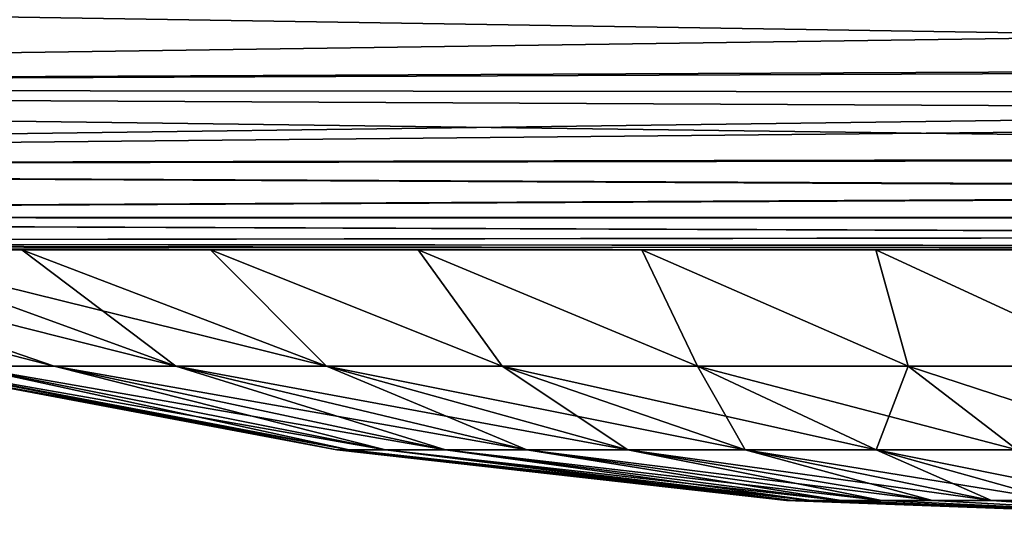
# Model space of a CAD drawing. Header units: millimetres. Extents: x -44.7 to 52.5, y -25.6 to 0.
# Tile 337 of 440: x 35.3 to 37.5, y -25.6 to -24.5. Entities that reach past the tile are written whole.
import ezdxf

# ---------------------------------------------------------------- set-up
doc = ezdxf.new("R2010")
doc.units = ezdxf.units.MM
doc.header["$LTSCALE"] = 65.185185
for name, color, linetype in [('17', 7, 'CONTINUOUS'), ('2', 7, 'CONTINUOUS'), ('25', 7, 'CONTINUOUS'), ('308', 7, 'CONTINUOUS'), ('309', 7, 'CONTINUOUS'), ('312', 7, 'CONTINUOUS'), ('313', 7, 'CONTINUOUS')]:
    doc.layers.add(name, color=color, linetype=linetype)

msp = doc.modelspace()

# ---------------------------------------------------------------- linework, layer by layer
at = {"layer": '17', "linetype": 'Continuous'}
for points in [[(29.6262, -24.6375, -37.1345), (29.6251, -24.39, -37.5798), (42.1407, -24.5864, -37.2389), (29.6262, -24.6375, -37.1345)], [(42.1407, -24.5864, -37.2389), (29.6251, -24.39, -37.5798), (42.5263, -24.4612, -37.4654), (42.1407, -24.5864, -37.2389)], [(41.945, -24.6503, -37.1071), (29.6262, -24.6375, -37.1345), (42.1407, -24.5864, -37.2389), (41.945, -24.6503, -37.1071)], [(29.627, -24.8153, -36.6852), (29.6262, -24.6375, -37.1345), (41.4876, -24.7941, -36.7486), (29.627, -24.8153, -36.6852)], [(41.4876, -24.7941, -36.7486), (29.6262, -24.6375, -37.1345), (41.7952, -24.6986, -36.9979), (41.4876, -24.7941, -36.7486)], [(41.7952, -24.6986, -36.9979), (29.6262, -24.6375, -37.1345), (41.945, -24.6503, -37.1071), (41.7952, -24.6986, -36.9979)], [(41.2154, -24.8711, -36.4963), (29.627, -24.8153, -36.6852), (41.4876, -24.7941, -36.7486), (41.2154, -24.8711, -36.4963)], [(29.6274, -24.9276, -36.253), (29.627, -24.8153, -36.6852), (41.2154, -24.8711, -36.4963), (29.6274, -24.9276, -36.253)], [(40.9748, -24.9292, -36.2451), (29.6274, -24.9276, -36.253), (41.2154, -24.8711, -36.4963), (40.9748, -24.9292, -36.2451)], [(29.6277, -24.9845, -35.8577), (29.6274, -24.9276, -36.253), (40.7623, -24.9693, -35.997), (29.6277, -24.9845, -35.8577)], [(40.7623, -24.9693, -35.997), (29.6274, -24.9276, -36.253), (40.9748, -24.9292, -36.2451), (40.7623, -24.9693, -35.997)], [(40.5743, -24.9925, -35.7534), (29.6277, -24.9845, -35.8577), (40.7623, -24.9693, -35.997), (40.5743, -24.9925, -35.7534)], [(40.4079, -25, -35.5148), (29.6278, -25, -35.5148), (29.6277, -24.9845, -35.8577), (40.4079, -25, -35.5148)], [(40.4079, -25, -35.5148), (29.6277, -24.9845, -35.8577), (40.5743, -24.9925, -35.7534), (40.4079, -25, -35.5148)]]:
    msp.add_3dface(points, dxfattribs=at)
at = {"layer": '2', "linetype": 'Continuous'}
for points in [[(29.6278, -25, -35.5148), (40.4079, -25, -35.5148), (29.6278, -25, -35.2278), (29.6278, -25, -35.5148)], [(29.6278, -25, -35.2278), (40.4079, -25, -35.5148), (33.85, -25, -35.2278), (29.6278, -25, -35.2278)], [(29.6278, -25, 35.5148), (33.85, -25, 35.2278), (40.035, -25, 34.9649), (29.6278, -25, 35.5148)], [(40.4079, -25, 35.5148), (29.6278, -25, 35.5148), (40.035, -25, 34.9649), (40.4079, -25, 35.5148)], [(40.4079, -25, -35.5148), (40.0352, -25, -34.9652), (33.85, -25, -31.2722), (40.4079, -25, -35.5148)], [(33.85, -25, -31.2722), (40.0352, -25, -34.9652), (34.5826, -25, -26.0785), (33.85, -25, -31.2722)], [(33.85, -25, -35.2278), (40.4079, -25, -35.5148), (33.85, -25, -31.2722), (33.85, -25, -35.2278)], [(40.035, -25, 34.9649), (33.85, -25, 35.2278), (39.7292, -25, 34.3786), (40.035, -25, 34.9649)], [(39.7292, -25, 34.3786), (33.85, -25, 35.2278), (39.4901, -25, 33.7552), (39.7292, -25, 34.3786)], [(39.4901, -25, 33.7552), (33.85, -25, 35.2278), (39.3251, -25, 33.1111), (39.4901, -25, 33.7552)], [(39.3251, -25, 33.1111), (33.85, -25, 35.2278), (39.2348, -25, 32.4513), (39.3251, -25, 33.1111)], [(39.2348, -25, 32.4513), (33.85, -25, 35.2278), (39.2213, -25, 31.7855), (39.2348, -25, 32.4513)], [(39.2213, -25, 31.7855), (33.85, -25, 35.2278), (38.8137, -25, 27.9162), (39.2213, -25, 31.7855)], [(38.8137, -25, 27.9162), (33.85, -25, 35.2278), (38.2735, -25, 27.9906), (38.8137, -25, 27.9162)], [(38.2735, -25, 27.9906), (33.85, -25, 35.2278), (37.7265, -25, 27.9906), (38.2735, -25, 27.9906)], [(37.7265, -25, 27.9906), (33.85, -25, 35.2278), (37.1863, -25, 27.9162), (37.7265, -25, 27.9906)], [(37.1863, -25, 27.9162), (33.85, -25, 35.2278), (36.661, -25, 27.7692), (37.1863, -25, 27.9162)], [(36.661, -25, 27.7692), (33.85, -25, 35.2278), (36.1593, -25, 27.5512), (36.661, -25, 27.7692)], [(36.1593, -25, 27.5512), (33.85, -25, 35.2278), (35.6935, -25, 27.2679), (36.1593, -25, 27.5512)], [(35.6935, -25, 27.2679), (33.85, -25, 35.2278), (35.2701, -25, 26.9236), (35.6935, -25, 27.2679)], [(35.2701, -25, 26.9236), (33.85, -25, 35.2278), (34.8969, -25, 26.5238), (35.2701, -25, 26.9236)], [(34.5826, -25, -26.0785), (40.0352, -25, -34.9652), (34.8969, -25, -26.5238), (34.5826, -25, -26.0785)], [(34.8969, -25, -26.5238), (40.0352, -25, -34.9652), (35.2701, -25, -26.9236), (34.8969, -25, -26.5238)], [(35.2701, -25, 21.0764), (34.8969, -25, 21.4762), (35.2701, -25, -21.0764), (35.2701, -25, 21.0764)], [(35.2701, -25, -21.0764), (34.8969, -25, 21.4762), (34.8969, -25, -21.4762), (35.2701, -25, -21.0764)], [(35.2701, -25, -26.9236), (40.0352, -25, -34.9652), (35.6935, -25, -27.2679), (35.2701, -25, -26.9236)], [(35.6935, -25, 20.7321), (35.2701, -25, 21.0764), (35.6935, -25, -20.7321), (35.6935, -25, 20.7321)], [(35.6935, -25, -20.7321), (35.2701, -25, 21.0764), (35.2701, -25, -21.0764), (35.6935, -25, -20.7321)], [(36.1593, -25, -27.5512), (35.6935, -25, -27.2679), (39.7294, -25, -34.3791), (36.1593, -25, -27.5512)], [(40.0352, -25, -34.9652), (39.7294, -25, -34.3791), (35.6935, -25, -27.2679), (40.0352, -25, -34.9652)], [(36.1593, -25, 20.4488), (35.6935, -25, 20.7321), (36.1593, -25, -20.4488), (36.1593, -25, 20.4488)], [(36.1593, -25, -20.4488), (35.6935, -25, 20.7321), (35.6935, -25, -20.7321), (36.1593, -25, -20.4488)], [(36.1593, -25, -27.5512), (39.7294, -25, -34.3791), (36.661, -25, -27.7692), (36.1593, -25, -27.5512)], [(36.661, -25, 20.2308), (36.1593, -25, 20.4488), (36.661, -25, -20.2308), (36.661, -25, 20.2308)], [(36.661, -25, -20.2308), (36.1593, -25, 20.4488), (36.1593, -25, -20.4488), (36.661, -25, -20.2308)], [(36.661, -25, -27.7692), (39.7294, -25, -34.3791), (37.1863, -25, -27.9162), (36.661, -25, -27.7692)], [(37.1863, -25, 20.0838), (36.661, -25, 20.2308), (37.1863, -25, -20.0838), (37.1863, -25, 20.0838)], [(37.1863, -25, -20.0838), (36.661, -25, 20.2308), (36.661, -25, -20.2308), (37.1863, -25, -20.0838)], [(39.7294, -25, -34.3791), (39.4903, -25, -33.7559), (37.1863, -25, -27.9162), (39.7294, -25, -34.3791)], [(37.1863, -25, -27.9162), (39.4903, -25, -33.7559), (37.7265, -25, -27.9906), (37.1863, -25, -27.9162)], [(37.7265, -25, 20.0094), (37.1863, -25, 20.0838), (37.7265, -25, -20.0094), (37.7265, -25, 20.0094)], [(37.7265, -25, -20.0094), (37.1863, -25, 20.0838), (37.1863, -25, -20.0838), (37.7265, -25, -20.0094)]]:
    msp.add_3dface(points, dxfattribs=at)
at = {"layer": '25', "linetype": 'Continuous'}
for points in [[(29.6251, -24.39, 37.5798), (29.6262, -24.6375, 37.1345), (42.5467, -24.4547, 37.4762), (29.6251, -24.39, 37.5798)], [(42.5467, -24.4547, 37.4762), (29.6262, -24.6375, 37.1345), (42.1589, -24.5804, 37.2506), (42.5467, -24.4547, 37.4762)], [(42.1589, -24.5804, 37.2506), (29.6262, -24.6375, 37.1345), (41.9451, -24.6502, 37.1073), (42.1589, -24.5804, 37.2506)], [(29.6262, -24.6375, 37.1345), (29.627, -24.8153, 36.6852), (41.9451, -24.6502, 37.1073), (29.6262, -24.6375, 37.1345)], [(41.9451, -24.6502, 37.1073), (29.627, -24.8153, 36.6852), (41.8108, -24.6936, 37.0097), (41.9451, -24.6502, 37.1073)], [(41.8108, -24.6936, 37.0097), (29.627, -24.8153, 36.6852), (41.5004, -24.7903, 36.7597), (41.8108, -24.6936, 37.0097)], [(41.5004, -24.7903, 36.7597), (29.627, -24.8153, 36.6852), (41.2254, -24.8684, 36.5061), (41.5004, -24.7903, 36.7597)], [(29.627, -24.8153, 36.6852), (29.6274, -24.9276, 36.253), (41.2254, -24.8684, 36.5061), (29.627, -24.8153, 36.6852)], [(41.2254, -24.8684, 36.5061), (29.6274, -24.9276, 36.253), (40.9821, -24.9276, 36.253), (41.2254, -24.8684, 36.5061)], [(29.6274, -24.9276, 36.253), (29.6277, -24.9845, 35.8577), (40.7669, -24.9686, 36.0027), (29.6274, -24.9276, 36.253)], [(40.9821, -24.9276, 36.253), (29.6274, -24.9276, 36.253), (40.7669, -24.9686, 36.0027), (40.9821, -24.9276, 36.253)], [(40.7669, -24.9686, 36.0027), (29.6277, -24.9845, 35.8577), (40.5765, -24.9923, 35.7564), (40.7669, -24.9686, 36.0027)], [(29.6277, -24.9845, 35.8577), (29.6278, -25, 35.5148), (40.5765, -24.9923, 35.7564), (29.6277, -24.9845, 35.8577)], [(29.6278, -25, 35.5148), (40.4079, -25, 35.5148), (40.5765, -24.9923, 35.7564), (29.6278, -25, 35.5148)]]:
    msp.add_3dface(points, dxfattribs=at)
at = {"layer": '308', "linetype": 'Continuous'}
for points in [[(34.3313, -25, 22.4062), (34.5826, -25, 21.9215), (35.3426, -25.261, 22.5619), (34.3313, -25, 22.4062)], [(35.1422, -25.261, 23.0189), (34.3313, -25, 22.4062), (35.3426, -25.261, 22.5619), (35.1422, -25.261, 23.0189)], [(34.5826, -25, 21.9215), (34.8969, -25, 21.4762), (35.6156, -25.261, 22.1441), (34.5826, -25, 21.9215)], [(35.3426, -25.261, 22.5619), (34.5826, -25, 21.9215), (35.6156, -25.261, 22.1441), (35.3426, -25.261, 22.5619)], [(34.8969, -25, 21.4762), (35.2701, -25, 21.0764), (35.6156, -25.261, 22.1441), (34.8969, -25, 21.4762)], [(35.2701, -25, 21.0764), (35.6935, -25, 20.7321), (35.9536, -25.261, 21.777), (35.2701, -25, 21.0764)], [(35.6156, -25.261, 22.1441), (35.2701, -25, 21.0764), (35.9536, -25.261, 21.777), (35.6156, -25.261, 22.1441)], [(35.6935, -25, 20.7321), (36.1593, -25, 20.4488), (36.3474, -25.261, 21.4705), (35.6935, -25, 20.7321)], [(35.9536, -25.261, 21.777), (35.6935, -25, 20.7321), (36.3474, -25.261, 21.4705), (35.9536, -25.261, 21.777)], [(36.1593, -25, 20.4488), (36.661, -25, 20.2308), (36.7863, -25.261, 21.233), (36.1593, -25, 20.4488)], [(36.3474, -25.261, 21.4705), (36.1593, -25, 20.4488), (36.7863, -25.261, 21.233), (36.3474, -25.261, 21.4705)], [(36.661, -25, 20.2308), (37.1863, -25, 20.0838), (37.2583, -25.261, 21.0709), (36.661, -25, 20.2308)], [(36.7863, -25.261, 21.233), (36.661, -25, 20.2308), (37.2583, -25.261, 21.0709), (36.7863, -25.261, 21.233)], [(37.1863, -25, 20.0838), (37.7265, -25, 20.0094), (37.7505, -25.261, 20.9888), (37.1863, -25, 20.0838)], [(37.2583, -25.261, 21.0709), (37.1863, -25, 20.0838), (37.7505, -25.261, 20.9888), (37.2583, -25.261, 21.0709)], [(34.9785, -25.261, 24), (35.0197, -25.261, 23.5027), (35.9766, -25.449, 24), (34.9785, -25.261, 24)], [(35.0197, -25.261, 23.5027), (35.1422, -25.261, 23.0189), (36.0042, -25.449, 23.667), (35.0197, -25.261, 23.5027)], [(35.9766, -25.449, 24), (35.0197, -25.261, 23.5027), (36.0042, -25.449, 23.667), (35.9766, -25.449, 24)], [(35.1422, -25.261, 23.0189), (35.3426, -25.261, 22.5619), (36.0863, -25.449, 23.343), (35.1422, -25.261, 23.0189)], [(35.1422, -25.261, 23.0189), (36.0863, -25.449, 23.343), (36.0042, -25.449, 23.667), (35.1422, -25.261, 23.0189)], [(35.3426, -25.261, 22.5619), (35.6156, -25.261, 22.1441), (36.2205, -25.449, 23.037), (35.3426, -25.261, 22.5619)], [(35.3426, -25.261, 22.5619), (36.2205, -25.449, 23.037), (36.0863, -25.449, 23.343), (35.3426, -25.261, 22.5619)], [(35.6156, -25.261, 22.1441), (35.9536, -25.261, 21.777), (36.4033, -25.449, 22.7572), (35.6156, -25.261, 22.1441)], [(35.6156, -25.261, 22.1441), (36.4033, -25.449, 22.7572), (36.2205, -25.449, 23.037), (35.6156, -25.261, 22.1441)], [(35.9536, -25.261, 21.777), (36.3474, -25.261, 21.4705), (36.6296, -25.449, 22.5114), (35.9536, -25.261, 21.777)], [(35.9536, -25.261, 21.777), (36.6296, -25.449, 22.5114), (36.4033, -25.449, 22.7572), (35.9536, -25.261, 21.777)], [(36.3474, -25.261, 21.4705), (36.7863, -25.261, 21.233), (36.8933, -25.449, 22.3061), (36.3474, -25.261, 21.4705)], [(36.3474, -25.261, 21.4705), (36.8933, -25.449, 22.3061), (36.6296, -25.449, 22.5114), (36.3474, -25.261, 21.4705)], [(36.7863, -25.261, 21.233), (37.2583, -25.261, 21.0709), (37.1872, -25.449, 22.147), (36.7863, -25.261, 21.233)], [(36.7863, -25.261, 21.233), (37.1872, -25.449, 22.147), (36.8933, -25.449, 22.3061), (36.7863, -25.261, 21.233)], [(37.2583, -25.261, 21.0709), (37.5033, -25.449, 22.0385), (37.1872, -25.449, 22.147), (37.2583, -25.261, 21.0709)], [(37.2583, -25.261, 21.0709), (37.7505, -25.261, 20.9888), (37.5033, -25.449, 22.0385), (37.2583, -25.261, 21.0709)], [(36.986, -25.5622, 24), (35.9766, -25.449, 24), (36.0042, -25.449, 23.667), (36.986, -25.5622, 24)], [(36.9998, -25.5622, 23.8331), (36.986, -25.5622, 24), (36.0042, -25.449, 23.667), (36.9998, -25.5622, 23.8331)], [(36.0863, -25.449, 23.343), (36.9998, -25.5622, 23.8331), (36.0042, -25.449, 23.667), (36.0863, -25.449, 23.343)], [(37.0409, -25.5622, 23.6708), (36.9998, -25.5622, 23.8331), (36.0863, -25.449, 23.343), (37.0409, -25.5622, 23.6708)], [(36.2205, -25.449, 23.037), (37.0409, -25.5622, 23.6708), (36.0863, -25.449, 23.343), (36.2205, -25.449, 23.037)], [(37.1082, -25.5622, 23.5174), (37.0409, -25.5622, 23.6708), (36.2205, -25.449, 23.037), (37.1082, -25.5622, 23.5174)], [(36.4033, -25.449, 22.7572), (37.1082, -25.5622, 23.5174), (36.2205, -25.449, 23.037), (36.4033, -25.449, 22.7572)], [(37.1998, -25.5622, 23.3772), (37.1082, -25.5622, 23.5174), (36.4033, -25.449, 22.7572), (37.1998, -25.5622, 23.3772)], [(36.6296, -25.449, 22.5114), (37.1998, -25.5622, 23.3772), (36.4033, -25.449, 22.7572), (36.6296, -25.449, 22.5114)], [(37.3132, -25.5622, 23.254), (37.1998, -25.5622, 23.3772), (36.6296, -25.449, 22.5114), (37.3132, -25.5622, 23.254)], [(36.8933, -25.449, 22.3061), (37.3132, -25.5622, 23.254), (36.6296, -25.449, 22.5114), (36.8933, -25.449, 22.3061)], [(37.4454, -25.5622, 23.1511), (37.3132, -25.5622, 23.254), (36.8933, -25.449, 22.3061), (37.4454, -25.5622, 23.1511)], [(37.1872, -25.449, 22.147), (37.4454, -25.5622, 23.1511), (36.8933, -25.449, 22.3061), (37.1872, -25.449, 22.147)], [(37.5927, -25.5622, 23.0714), (37.4454, -25.5622, 23.1511), (37.1872, -25.449, 22.147), (37.5927, -25.5622, 23.0714)], [(37.5033, -25.449, 22.0385), (37.5927, -25.5622, 23.0714), (37.1872, -25.449, 22.147), (37.5033, -25.449, 22.0385)], [(36.9998, -25.5622, 23.8331), (38, -25.6, 24), (36.986, -25.5622, 24), (36.9998, -25.5622, 23.8331)], [(37.0409, -25.5622, 23.6708), (38, -25.6, 24), (36.9998, -25.5622, 23.8331), (37.0409, -25.5622, 23.6708)], [(37.1082, -25.5622, 23.5174), (38, -25.6, 24), (37.0409, -25.5622, 23.6708), (37.1082, -25.5622, 23.5174)], [(37.1998, -25.5622, 23.3772), (38, -25.6, 24), (37.1082, -25.5622, 23.5174), (37.1998, -25.5622, 23.3772)], [(37.3132, -25.5622, 23.254), (38, -25.6, 24), (37.1998, -25.5622, 23.3772), (37.3132, -25.5622, 23.254)], [(37.4454, -25.5622, 23.1511), (38, -25.6, 24), (37.3132, -25.5622, 23.254), (37.4454, -25.5622, 23.1511)], [(37.5927, -25.5622, 23.0714), (38, -25.6, 24), (37.4454, -25.5622, 23.1511), (37.5927, -25.5622, 23.0714)]]:
    msp.add_3dface(points, dxfattribs=at)
at = {"layer": '309', "linetype": 'Continuous'}
for points in [[(34.5826, -25, 26.0785), (34.3313, -25, 25.5938), (35.3426, -25.261, 25.4381), (34.5826, -25, 26.0785)], [(35.3426, -25.261, 25.4381), (34.3313, -25, 25.5938), (35.1422, -25.261, 24.9811), (35.3426, -25.261, 25.4381)], [(34.8969, -25, 26.5238), (34.5826, -25, 26.0785), (35.6156, -25.261, 25.8559), (34.8969, -25, 26.5238)], [(35.6156, -25.261, 25.8559), (34.5826, -25, 26.0785), (35.3426, -25.261, 25.4381), (35.6156, -25.261, 25.8559)], [(35.2701, -25, 26.9236), (34.8969, -25, 26.5238), (35.9536, -25.261, 26.223), (35.2701, -25, 26.9236)], [(35.9536, -25.261, 26.223), (34.8969, -25, 26.5238), (35.6156, -25.261, 25.8559), (35.9536, -25.261, 26.223)], [(35.6935, -25, 27.2679), (35.2701, -25, 26.9236), (35.9536, -25.261, 26.223), (35.6935, -25, 27.2679)], [(36.1593, -25, 27.5512), (35.6935, -25, 27.2679), (36.3474, -25.261, 26.5295), (36.1593, -25, 27.5512)], [(36.3474, -25.261, 26.5295), (35.6935, -25, 27.2679), (35.9536, -25.261, 26.223), (36.3474, -25.261, 26.5295)], [(36.661, -25, 27.7692), (36.1593, -25, 27.5512), (36.7863, -25.261, 26.767), (36.661, -25, 27.7692)], [(36.7863, -25.261, 26.767), (36.1593, -25, 27.5512), (36.3474, -25.261, 26.5295), (36.7863, -25.261, 26.767)], [(37.1863, -25, 27.9162), (36.661, -25, 27.7692), (37.2583, -25.261, 26.9291), (37.1863, -25, 27.9162)], [(37.2583, -25.261, 26.9291), (36.661, -25, 27.7692), (36.7863, -25.261, 26.767), (37.2583, -25.261, 26.9291)], [(37.7265, -25, 27.9906), (37.1863, -25, 27.9162), (37.7505, -25.261, 27.0112), (37.7265, -25, 27.9906)], [(37.7505, -25.261, 27.0112), (37.1863, -25, 27.9162), (37.2583, -25.261, 26.9291), (37.7505, -25.261, 27.0112)], [(34.9785, -25.261, 24), (35.9766, -25.449, 24), (36.0042, -25.449, 24.333), (34.9785, -25.261, 24)], [(35.0197, -25.261, 24.4973), (34.9785, -25.261, 24), (36.0042, -25.449, 24.333), (35.0197, -25.261, 24.4973)], [(35.1422, -25.261, 24.9811), (35.0197, -25.261, 24.4973), (36.0863, -25.449, 24.657), (35.1422, -25.261, 24.9811)], [(35.0197, -25.261, 24.4973), (36.0042, -25.449, 24.333), (36.0863, -25.449, 24.657), (35.0197, -25.261, 24.4973)], [(35.3426, -25.261, 25.4381), (35.1422, -25.261, 24.9811), (36.2205, -25.449, 24.963), (35.3426, -25.261, 25.4381)], [(35.1422, -25.261, 24.9811), (36.0863, -25.449, 24.657), (36.2205, -25.449, 24.963), (35.1422, -25.261, 24.9811)], [(35.6156, -25.261, 25.8559), (35.3426, -25.261, 25.4381), (36.4033, -25.449, 25.2428), (35.6156, -25.261, 25.8559)], [(35.3426, -25.261, 25.4381), (36.2205, -25.449, 24.963), (36.4033, -25.449, 25.2428), (35.3426, -25.261, 25.4381)], [(35.9536, -25.261, 26.223), (35.6156, -25.261, 25.8559), (36.6296, -25.449, 25.4886), (35.9536, -25.261, 26.223)], [(35.6156, -25.261, 25.8559), (36.4033, -25.449, 25.2428), (36.6296, -25.449, 25.4886), (35.6156, -25.261, 25.8559)], [(36.3474, -25.261, 26.5295), (35.9536, -25.261, 26.223), (36.8933, -25.449, 25.6939), (36.3474, -25.261, 26.5295)], [(35.9536, -25.261, 26.223), (36.6296, -25.449, 25.4886), (36.8933, -25.449, 25.6939), (35.9536, -25.261, 26.223)], [(36.7863, -25.261, 26.767), (36.3474, -25.261, 26.5295), (37.1872, -25.449, 25.853), (36.7863, -25.261, 26.767)], [(36.3474, -25.261, 26.5295), (36.8933, -25.449, 25.6939), (37.1872, -25.449, 25.853), (36.3474, -25.261, 26.5295)], [(37.2583, -25.261, 26.9291), (36.7863, -25.261, 26.767), (37.5033, -25.449, 25.9615), (37.2583, -25.261, 26.9291)], [(36.7863, -25.261, 26.767), (37.1872, -25.449, 25.853), (37.5033, -25.449, 25.9615), (36.7863, -25.261, 26.767)], [(37.7505, -25.261, 27.0112), (37.2583, -25.261, 26.9291), (37.8329, -25.449, 26.0165), (37.7505, -25.261, 27.0112)], [(37.2583, -25.261, 26.9291), (37.5033, -25.449, 25.9615), (37.8329, -25.449, 26.0165), (37.2583, -25.261, 26.9291)], [(35.9766, -25.449, 24), (36.986, -25.5622, 24), (36.9998, -25.5622, 24.1669), (35.9766, -25.449, 24)], [(35.9766, -25.449, 24), (36.9998, -25.5622, 24.1669), (36.0042, -25.449, 24.333), (35.9766, -25.449, 24)], [(36.9998, -25.5622, 24.1669), (37.0409, -25.5622, 24.3292), (36.0042, -25.449, 24.333), (36.9998, -25.5622, 24.1669)], [(36.0042, -25.449, 24.333), (37.0409, -25.5622, 24.3292), (36.0863, -25.449, 24.657), (36.0042, -25.449, 24.333)], [(37.0409, -25.5622, 24.3292), (37.1082, -25.5622, 24.4826), (36.0863, -25.449, 24.657), (37.0409, -25.5622, 24.3292)], [(36.0863, -25.449, 24.657), (37.1082, -25.5622, 24.4826), (36.2205, -25.449, 24.963), (36.0863, -25.449, 24.657)], [(37.1082, -25.5622, 24.4826), (37.1998, -25.5622, 24.6228), (36.2205, -25.449, 24.963), (37.1082, -25.5622, 24.4826)], [(36.2205, -25.449, 24.963), (37.1998, -25.5622, 24.6228), (36.4033, -25.449, 25.2428), (36.2205, -25.449, 24.963)], [(37.1998, -25.5622, 24.6228), (37.3132, -25.5622, 24.746), (36.4033, -25.449, 25.2428), (37.1998, -25.5622, 24.6228)], [(36.4033, -25.449, 25.2428), (37.3132, -25.5622, 24.746), (36.6296, -25.449, 25.4886), (36.4033, -25.449, 25.2428)], [(37.3132, -25.5622, 24.746), (37.4454, -25.5622, 24.8489), (36.6296, -25.449, 25.4886), (37.3132, -25.5622, 24.746)], [(36.6296, -25.449, 25.4886), (37.4454, -25.5622, 24.8489), (36.8933, -25.449, 25.6939), (36.6296, -25.449, 25.4886)], [(37.4454, -25.5622, 24.8489), (37.5927, -25.5622, 24.9286), (36.8933, -25.449, 25.6939), (37.4454, -25.5622, 24.8489)], [(36.8933, -25.449, 25.6939), (37.5927, -25.5622, 24.9286), (37.1872, -25.449, 25.853), (36.8933, -25.449, 25.6939)], [(37.5927, -25.5622, 24.9286), (37.7511, -25.5622, 24.983), (37.1872, -25.449, 25.853), (37.5927, -25.5622, 24.9286)], [(37.1872, -25.449, 25.853), (37.7511, -25.5622, 24.983), (37.5033, -25.449, 25.9615), (37.1872, -25.449, 25.853)], [(36.986, -25.5622, 24), (38, -25.6, 24), (36.9998, -25.5622, 24.1669), (36.986, -25.5622, 24)], [(36.9998, -25.5622, 24.1669), (38, -25.6, 24), (37.0409, -25.5622, 24.3292), (36.9998, -25.5622, 24.1669)], [(37.0409, -25.5622, 24.3292), (38, -25.6, 24), (37.1082, -25.5622, 24.4826), (37.0409, -25.5622, 24.3292)], [(37.1082, -25.5622, 24.4826), (38, -25.6, 24), (37.1998, -25.5622, 24.6228), (37.1082, -25.5622, 24.4826)], [(37.1998, -25.5622, 24.6228), (38, -25.6, 24), (37.3132, -25.5622, 24.746), (37.1998, -25.5622, 24.6228)], [(37.3132, -25.5622, 24.746), (38, -25.6, 24), (37.4454, -25.5622, 24.8489), (37.3132, -25.5622, 24.746)], [(37.4454, -25.5622, 24.8489), (38, -25.6, 24), (37.5927, -25.5622, 24.9286), (37.4454, -25.5622, 24.8489)]]:
    msp.add_3dface(points, dxfattribs=at)
at = {"layer": '312', "linetype": 'Continuous'}
for points in [[(34.3313, -25, -25.5938), (34.5826, -25, -26.0785), (35.3426, -25.261, -25.4381), (34.3313, -25, -25.5938)], [(35.1422, -25.261, -24.9811), (34.3313, -25, -25.5938), (35.3426, -25.261, -25.4381), (35.1422, -25.261, -24.9811)], [(34.5826, -25, -26.0785), (34.8969, -25, -26.5238), (35.6156, -25.261, -25.8559), (34.5826, -25, -26.0785)], [(35.3426, -25.261, -25.4381), (34.5826, -25, -26.0785), (35.6156, -25.261, -25.8559), (35.3426, -25.261, -25.4381)], [(34.8969, -25, -26.5238), (35.2701, -25, -26.9236), (35.6156, -25.261, -25.8559), (34.8969, -25, -26.5238)], [(35.2701, -25, -26.9236), (35.6935, -25, -27.2679), (35.9536, -25.261, -26.223), (35.2701, -25, -26.9236)], [(35.6156, -25.261, -25.8559), (35.2701, -25, -26.9236), (35.9536, -25.261, -26.223), (35.6156, -25.261, -25.8559)], [(35.6935, -25, -27.2679), (36.1593, -25, -27.5512), (36.3474, -25.261, -26.5295), (35.6935, -25, -27.2679)], [(35.9536, -25.261, -26.223), (35.6935, -25, -27.2679), (36.3474, -25.261, -26.5295), (35.9536, -25.261, -26.223)], [(36.1593, -25, -27.5512), (36.661, -25, -27.7692), (36.7863, -25.261, -26.767), (36.1593, -25, -27.5512)], [(36.3474, -25.261, -26.5295), (36.1593, -25, -27.5512), (36.7863, -25.261, -26.767), (36.3474, -25.261, -26.5295)], [(36.661, -25, -27.7692), (37.1863, -25, -27.9162), (37.2583, -25.261, -26.9291), (36.661, -25, -27.7692)], [(36.7863, -25.261, -26.767), (36.661, -25, -27.7692), (37.2583, -25.261, -26.9291), (36.7863, -25.261, -26.767)], [(37.1863, -25, -27.9162), (37.7265, -25, -27.9906), (37.7505, -25.261, -27.0112), (37.1863, -25, -27.9162)], [(37.2583, -25.261, -26.9291), (37.1863, -25, -27.9162), (37.7505, -25.261, -27.0112), (37.2583, -25.261, -26.9291)], [(34.9785, -25.261, -24), (35.0197, -25.261, -24.4973), (35.9766, -25.449, -24), (34.9785, -25.261, -24)], [(35.0197, -25.261, -24.4973), (35.1422, -25.261, -24.9811), (36.0042, -25.449, -24.333), (35.0197, -25.261, -24.4973)], [(35.9766, -25.449, -24), (35.0197, -25.261, -24.4973), (36.0042, -25.449, -24.333), (35.9766, -25.449, -24)], [(35.1422, -25.261, -24.9811), (35.3426, -25.261, -25.4381), (36.0863, -25.449, -24.657), (35.1422, -25.261, -24.9811)], [(35.1422, -25.261, -24.9811), (36.0863, -25.449, -24.657), (36.0042, -25.449, -24.333), (35.1422, -25.261, -24.9811)], [(35.3426, -25.261, -25.4381), (35.6156, -25.261, -25.8559), (36.2205, -25.449, -24.963), (35.3426, -25.261, -25.4381)], [(35.3426, -25.261, -25.4381), (36.2205, -25.449, -24.963), (36.0863, -25.449, -24.657), (35.3426, -25.261, -25.4381)], [(35.6156, -25.261, -25.8559), (35.9536, -25.261, -26.223), (36.4033, -25.449, -25.2428), (35.6156, -25.261, -25.8559)], [(35.6156, -25.261, -25.8559), (36.4033, -25.449, -25.2428), (36.2205, -25.449, -24.963), (35.6156, -25.261, -25.8559)], [(35.9536, -25.261, -26.223), (36.3474, -25.261, -26.5295), (36.6296, -25.449, -25.4886), (35.9536, -25.261, -26.223)], [(35.9536, -25.261, -26.223), (36.6296, -25.449, -25.4886), (36.4033, -25.449, -25.2428), (35.9536, -25.261, -26.223)], [(36.3474, -25.261, -26.5295), (36.7863, -25.261, -26.767), (36.8933, -25.449, -25.6939), (36.3474, -25.261, -26.5295)], [(36.3474, -25.261, -26.5295), (36.8933, -25.449, -25.6939), (36.6296, -25.449, -25.4886), (36.3474, -25.261, -26.5295)], [(36.7863, -25.261, -26.767), (37.2583, -25.261, -26.9291), (37.1872, -25.449, -25.853), (36.7863, -25.261, -26.767)], [(36.7863, -25.261, -26.767), (37.1872, -25.449, -25.853), (36.8933, -25.449, -25.6939), (36.7863, -25.261, -26.767)], [(37.2583, -25.261, -26.9291), (37.5033, -25.449, -25.9615), (37.1872, -25.449, -25.853), (37.2583, -25.261, -26.9291)], [(37.2583, -25.261, -26.9291), (37.7505, -25.261, -27.0112), (37.5033, -25.449, -25.9615), (37.2583, -25.261, -26.9291)], [(36.986, -25.5622, -24), (35.9766, -25.449, -24), (36.0042, -25.449, -24.333), (36.986, -25.5622, -24)], [(36.9998, -25.5622, -24.1669), (36.986, -25.5622, -24), (36.0042, -25.449, -24.333), (36.9998, -25.5622, -24.1669)], [(36.0863, -25.449, -24.657), (36.9998, -25.5622, -24.1669), (36.0042, -25.449, -24.333), (36.0863, -25.449, -24.657)], [(37.0409, -25.5622, -24.3292), (36.9998, -25.5622, -24.1669), (36.0863, -25.449, -24.657), (37.0409, -25.5622, -24.3292)], [(36.2205, -25.449, -24.963), (37.0409, -25.5622, -24.3292), (36.0863, -25.449, -24.657), (36.2205, -25.449, -24.963)], [(37.1082, -25.5622, -24.4826), (37.0409, -25.5622, -24.3292), (36.2205, -25.449, -24.963), (37.1082, -25.5622, -24.4826)], [(36.4033, -25.449, -25.2428), (37.1082, -25.5622, -24.4826), (36.2205, -25.449, -24.963), (36.4033, -25.449, -25.2428)], [(37.1998, -25.5622, -24.6228), (37.1082, -25.5622, -24.4826), (36.4033, -25.449, -25.2428), (37.1998, -25.5622, -24.6228)], [(36.6296, -25.449, -25.4886), (37.1998, -25.5622, -24.6228), (36.4033, -25.449, -25.2428), (36.6296, -25.449, -25.4886)], [(37.3132, -25.5622, -24.746), (37.1998, -25.5622, -24.6228), (36.6296, -25.449, -25.4886), (37.3132, -25.5622, -24.746)], [(36.8933, -25.449, -25.6939), (37.3132, -25.5622, -24.746), (36.6296, -25.449, -25.4886), (36.8933, -25.449, -25.6939)], [(37.4454, -25.5622, -24.8489), (37.3132, -25.5622, -24.746), (36.8933, -25.449, -25.6939), (37.4454, -25.5622, -24.8489)], [(37.1872, -25.449, -25.853), (37.4454, -25.5622, -24.8489), (36.8933, -25.449, -25.6939), (37.1872, -25.449, -25.853)], [(37.5927, -25.5622, -24.9286), (37.4454, -25.5622, -24.8489), (37.1872, -25.449, -25.853), (37.5927, -25.5622, -24.9286)], [(37.5033, -25.449, -25.9615), (37.5927, -25.5622, -24.9286), (37.1872, -25.449, -25.853), (37.5033, -25.449, -25.9615)], [(36.9998, -25.5622, -24.1669), (38, -25.6, -24), (36.986, -25.5622, -24), (36.9998, -25.5622, -24.1669)], [(37.0409, -25.5622, -24.3292), (38, -25.6, -24), (36.9998, -25.5622, -24.1669), (37.0409, -25.5622, -24.3292)], [(37.1082, -25.5622, -24.4826), (38, -25.6, -24), (37.0409, -25.5622, -24.3292), (37.1082, -25.5622, -24.4826)], [(37.1998, -25.5622, -24.6228), (38, -25.6, -24), (37.1082, -25.5622, -24.4826), (37.1998, -25.5622, -24.6228)], [(37.3132, -25.5622, -24.746), (38, -25.6, -24), (37.1998, -25.5622, -24.6228), (37.3132, -25.5622, -24.746)], [(37.4454, -25.5622, -24.8489), (38, -25.6, -24), (37.3132, -25.5622, -24.746), (37.4454, -25.5622, -24.8489)], [(37.5927, -25.5622, -24.9286), (38, -25.6, -24), (37.4454, -25.5622, -24.8489), (37.5927, -25.5622, -24.9286)]]:
    msp.add_3dface(points, dxfattribs=at)
at = {"layer": '313', "linetype": 'Continuous'}
for points in [[(34.5826, -25, -21.9215), (34.3313, -25, -22.4062), (35.3426, -25.261, -22.5619), (34.5826, -25, -21.9215)], [(35.3426, -25.261, -22.5619), (34.3313, -25, -22.4062), (35.1422, -25.261, -23.0189), (35.3426, -25.261, -22.5619)], [(34.8969, -25, -21.4762), (34.5826, -25, -21.9215), (35.6156, -25.261, -22.1441), (34.8969, -25, -21.4762)], [(35.6156, -25.261, -22.1441), (34.5826, -25, -21.9215), (35.3426, -25.261, -22.5619), (35.6156, -25.261, -22.1441)], [(35.2701, -25, -21.0764), (34.8969, -25, -21.4762), (35.9536, -25.261, -21.777), (35.2701, -25, -21.0764)], [(35.9536, -25.261, -21.777), (34.8969, -25, -21.4762), (35.6156, -25.261, -22.1441), (35.9536, -25.261, -21.777)], [(35.6935, -25, -20.7321), (35.2701, -25, -21.0764), (35.9536, -25.261, -21.777), (35.6935, -25, -20.7321)], [(36.1593, -25, -20.4488), (35.6935, -25, -20.7321), (36.3474, -25.261, -21.4705), (36.1593, -25, -20.4488)], [(36.3474, -25.261, -21.4705), (35.6935, -25, -20.7321), (35.9536, -25.261, -21.777), (36.3474, -25.261, -21.4705)], [(36.661, -25, -20.2308), (36.1593, -25, -20.4488), (36.7863, -25.261, -21.233), (36.661, -25, -20.2308)], [(36.7863, -25.261, -21.233), (36.1593, -25, -20.4488), (36.3474, -25.261, -21.4705), (36.7863, -25.261, -21.233)], [(37.1863, -25, -20.0838), (36.661, -25, -20.2308), (37.2583, -25.261, -21.0709), (37.1863, -25, -20.0838)], [(37.2583, -25.261, -21.0709), (36.661, -25, -20.2308), (36.7863, -25.261, -21.233), (37.2583, -25.261, -21.0709)], [(37.7265, -25, -20.0094), (37.1863, -25, -20.0838), (37.7505, -25.261, -20.9888), (37.7265, -25, -20.0094)], [(37.7505, -25.261, -20.9888), (37.1863, -25, -20.0838), (37.2583, -25.261, -21.0709), (37.7505, -25.261, -20.9888)], [(34.9785, -25.261, -24), (35.9766, -25.449, -24), (36.0042, -25.449, -23.667), (34.9785, -25.261, -24)], [(35.0197, -25.261, -23.5027), (34.9785, -25.261, -24), (36.0042, -25.449, -23.667), (35.0197, -25.261, -23.5027)], [(35.1422, -25.261, -23.0189), (35.0197, -25.261, -23.5027), (36.0863, -25.449, -23.343), (35.1422, -25.261, -23.0189)], [(35.0197, -25.261, -23.5027), (36.0042, -25.449, -23.667), (36.0863, -25.449, -23.343), (35.0197, -25.261, -23.5027)], [(35.3426, -25.261, -22.5619), (35.1422, -25.261, -23.0189), (36.2205, -25.449, -23.037), (35.3426, -25.261, -22.5619)], [(35.1422, -25.261, -23.0189), (36.0863, -25.449, -23.343), (36.2205, -25.449, -23.037), (35.1422, -25.261, -23.0189)], [(35.6156, -25.261, -22.1441), (35.3426, -25.261, -22.5619), (36.4033, -25.449, -22.7572), (35.6156, -25.261, -22.1441)], [(35.3426, -25.261, -22.5619), (36.2205, -25.449, -23.037), (36.4033, -25.449, -22.7572), (35.3426, -25.261, -22.5619)], [(35.9536, -25.261, -21.777), (35.6156, -25.261, -22.1441), (36.6296, -25.449, -22.5114), (35.9536, -25.261, -21.777)], [(35.6156, -25.261, -22.1441), (36.4033, -25.449, -22.7572), (36.6296, -25.449, -22.5114), (35.6156, -25.261, -22.1441)], [(36.3474, -25.261, -21.4705), (35.9536, -25.261, -21.777), (36.8933, -25.449, -22.3061), (36.3474, -25.261, -21.4705)], [(35.9536, -25.261, -21.777), (36.6296, -25.449, -22.5114), (36.8933, -25.449, -22.3061), (35.9536, -25.261, -21.777)], [(36.7863, -25.261, -21.233), (36.3474, -25.261, -21.4705), (37.1872, -25.449, -22.147), (36.7863, -25.261, -21.233)], [(36.3474, -25.261, -21.4705), (36.8933, -25.449, -22.3061), (37.1872, -25.449, -22.147), (36.3474, -25.261, -21.4705)], [(37.2583, -25.261, -21.0709), (36.7863, -25.261, -21.233), (37.5033, -25.449, -22.0385), (37.2583, -25.261, -21.0709)], [(36.7863, -25.261, -21.233), (37.1872, -25.449, -22.147), (37.5033, -25.449, -22.0385), (36.7863, -25.261, -21.233)], [(37.7505, -25.261, -20.9888), (37.2583, -25.261, -21.0709), (37.8329, -25.449, -21.9835), (37.7505, -25.261, -20.9888)], [(37.2583, -25.261, -21.0709), (37.5033, -25.449, -22.0385), (37.8329, -25.449, -21.9835), (37.2583, -25.261, -21.0709)], [(35.9766, -25.449, -24), (36.986, -25.5622, -24), (36.9998, -25.5622, -23.8331), (35.9766, -25.449, -24)], [(35.9766, -25.449, -24), (36.9998, -25.5622, -23.8331), (36.0042, -25.449, -23.667), (35.9766, -25.449, -24)], [(36.9998, -25.5622, -23.8331), (37.0409, -25.5622, -23.6708), (36.0042, -25.449, -23.667), (36.9998, -25.5622, -23.8331)], [(36.0042, -25.449, -23.667), (37.0409, -25.5622, -23.6708), (36.0863, -25.449, -23.343), (36.0042, -25.449, -23.667)], [(37.0409, -25.5622, -23.6708), (37.1082, -25.5622, -23.5174), (36.0863, -25.449, -23.343), (37.0409, -25.5622, -23.6708)], [(36.0863, -25.449, -23.343), (37.1082, -25.5622, -23.5174), (36.2205, -25.449, -23.037), (36.0863, -25.449, -23.343)], [(37.1082, -25.5622, -23.5174), (37.1998, -25.5622, -23.3772), (36.2205, -25.449, -23.037), (37.1082, -25.5622, -23.5174)], [(36.2205, -25.449, -23.037), (37.1998, -25.5622, -23.3772), (36.4033, -25.449, -22.7572), (36.2205, -25.449, -23.037)], [(37.1998, -25.5622, -23.3772), (37.3132, -25.5622, -23.254), (36.4033, -25.449, -22.7572), (37.1998, -25.5622, -23.3772)], [(36.4033, -25.449, -22.7572), (37.3132, -25.5622, -23.254), (36.6296, -25.449, -22.5114), (36.4033, -25.449, -22.7572)], [(37.3132, -25.5622, -23.254), (37.4454, -25.5622, -23.1511), (36.6296, -25.449, -22.5114), (37.3132, -25.5622, -23.254)], [(36.6296, -25.449, -22.5114), (37.4454, -25.5622, -23.1511), (36.8933, -25.449, -22.3061), (36.6296, -25.449, -22.5114)], [(37.4454, -25.5622, -23.1511), (37.5927, -25.5622, -23.0714), (36.8933, -25.449, -22.3061), (37.4454, -25.5622, -23.1511)], [(36.8933, -25.449, -22.3061), (37.5927, -25.5622, -23.0714), (37.1872, -25.449, -22.147), (36.8933, -25.449, -22.3061)], [(37.5927, -25.5622, -23.0714), (37.7511, -25.5622, -23.017), (37.1872, -25.449, -22.147), (37.5927, -25.5622, -23.0714)], [(37.1872, -25.449, -22.147), (37.7511, -25.5622, -23.017), (37.5033, -25.449, -22.0385), (37.1872, -25.449, -22.147)], [(36.986, -25.5622, -24), (38, -25.6, -24), (36.9998, -25.5622, -23.8331), (36.986, -25.5622, -24)], [(36.9998, -25.5622, -23.8331), (38, -25.6, -24), (37.0409, -25.5622, -23.6708), (36.9998, -25.5622, -23.8331)], [(37.0409, -25.5622, -23.6708), (38, -25.6, -24), (37.1082, -25.5622, -23.5174), (37.0409, -25.5622, -23.6708)], [(37.1082, -25.5622, -23.5174), (38, -25.6, -24), (37.1998, -25.5622, -23.3772), (37.1082, -25.5622, -23.5174)], [(37.1998, -25.5622, -23.3772), (38, -25.6, -24), (37.3132, -25.5622, -23.254), (37.1998, -25.5622, -23.3772)], [(37.3132, -25.5622, -23.254), (38, -25.6, -24), (37.4454, -25.5622, -23.1511), (37.3132, -25.5622, -23.254)], [(37.4454, -25.5622, -23.1511), (38, -25.6, -24), (37.5927, -25.5622, -23.0714), (37.4454, -25.5622, -23.1511)]]:
    msp.add_3dface(points, dxfattribs=at)

doc.saveas('drawing.dxf')
